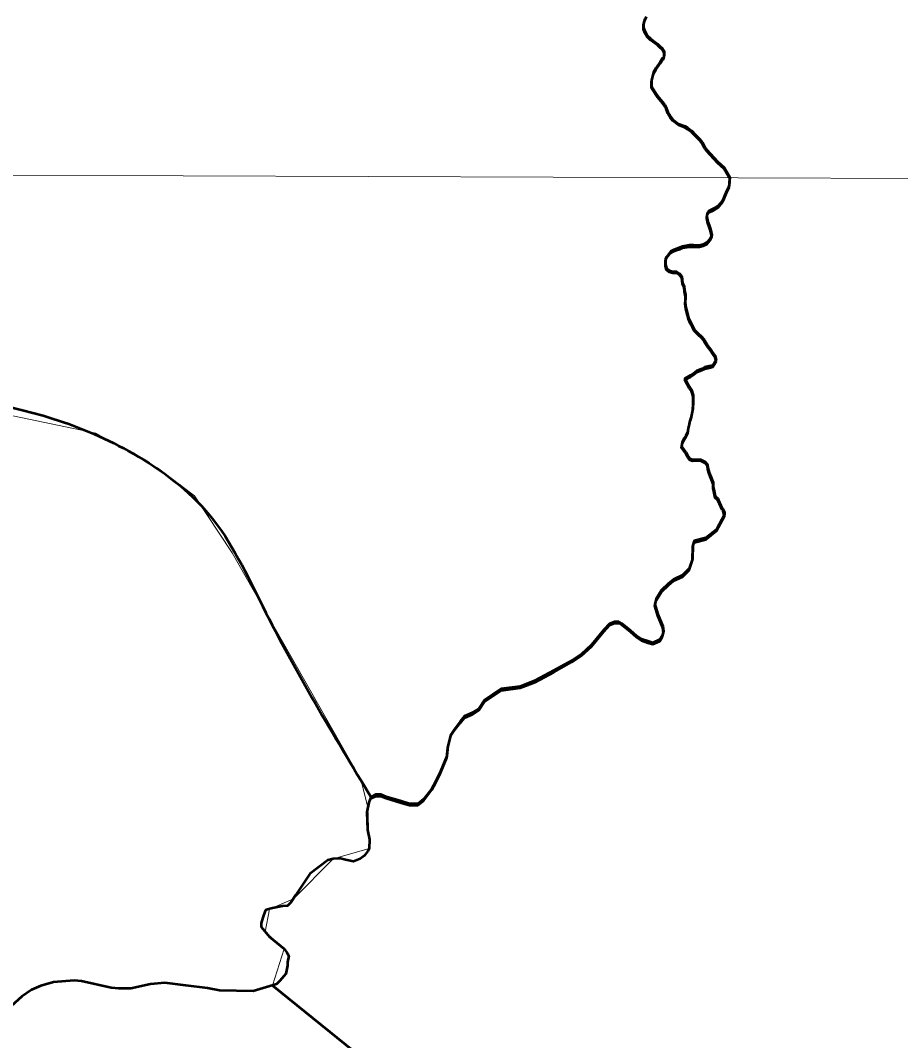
# Model space of a CAD drawing. Extents: x 553962 to 842807, y 8883888 to 9032388.
# Drawn here: x 813019 to 814569, y 9014576 to 9016374 of the extents above; entities that cross this region are included whole.
import ezdxf

# ---------------------------------------------------------------- set-up
doc = ezdxf.new("R2010")
doc.units = 0
doc.header["$LTSCALE"] = 200
for name, color, linetype, lineweight in [('1', 7, 'Continuous', 13), ('24', 7, 'Continuous', 25), ('28', 7, 'Continuous', 53), ('35', 7, 'Continuous', 13)]:
    doc.layers.add(name, color=color, linetype=linetype, lineweight=lineweight)

msp = doc.modelspace()

# ---------------------------------------------------------------- linework, layer by layer
at = {"layer": '1'}
msp.add_line((796984.6, 9016158.7), (833753.3, 9016026.3), dxfattribs=at)
at = {"layer": '24', "lineweight": 53}
for points in [[(814118.3, 9016376.3), (814115.9, 9016368.3), (814115.7, 9016363), (814116, 9016361.1), (814118.3, 9016354.5), (814122.5, 9016347.4), (814128.3, 9016341.6), (814140.4, 9016332.5), (814144.9, 9016328.6), (814148.5, 9016324.9), (814151.8, 9016320.1), (814152.3, 9016318.7), (814152.3, 9016312.2)], [(814152.3, 9016312.2), (814150.9, 9016308.2), (814149.4, 9016307.1), (814145.5, 9016300.6), (814137.6, 9016289.4), (814133.8, 9016282.4), (814129.8, 9016268), (814129.8, 9016258.5), (814130.5, 9016256.3), (814140.4, 9016240.8), (814149.5, 9016230.3), (814153.7, 9016224.8), (814155.8, 9016220.5), (814158.8, 9016212.3), (814163.2, 9016204.2), (814167.6, 9016199.3), (814177.3, 9016191.5), (814189, 9016187.1), (814194.1, 9016184.2), (814200.9, 9016179), (814206.8, 9016172.8), (814215.3, 9016164.7), (814219.3, 9016159.4), (814224.1, 9016150.5), (814227.3, 9016145.8), (814246.3, 9016125.2), (814257.7, 9016114.5), (814262.2, 9016107.7), (814267.9, 9016097.6), (814266.7, 9016082.4)], [(814266.7, 9016082.4), (814262.1, 9016072.7), (814257.9, 9016062.6), (814254.8, 9016056), (814247.6, 9016046.9), (814240, 9016042.2), (814236.4, 9016040.3), (814231.3, 9016038.3), (814227.8, 9016034.1), (814227.2, 9016027.6), (814229.1, 9016019), (814231.6, 9016012.8), (814234.1, 9016005.7), (814236.1, 9015995.5), (814233.5, 9015988.9), (814227.4, 9015982.3), (814221.2, 9015978.8), (814214.6, 9015977.3), (814209.5, 9015977.3), (814203.9, 9015977.4), (814196.8, 9015977.4), (814184.6, 9015975.4), (814180, 9015973.4), (814173.9, 9015971.4), (814169.3, 9015969.4), (814163.2, 9015966.4), (814156.5, 9015957.3), (814154.4, 9015952.7), (814154.4, 9015943.6), (814156.3, 9015936.9), (814160.9, 9015932.8), (814167.5, 9015931.2), (814174.1, 9015931.2), (814179.2, 9015927.6), (814183.2, 9015922.5), (814184.2, 9015917.4), (814184.7, 9015911.3), (814187.7, 9015905.7), (814188.1, 9015898.5), (814189.6, 9015889.9), (814189.6, 9015884.3), (814189.5, 9015877.1), (814190.5, 9015868), (814193.4, 9015856.7), (814195.4, 9015849.6), (814197.9, 9015843), (814201.9, 9015835.8), (814205.4, 9015829.2), (814213, 9015821.5), (814217.6, 9015817.4), (814222.1, 9015812.3), (814225.6, 9015806.1), (814229.2, 9015800.5), (814233.7, 9015794.4), (814238.2, 9015788.2), (814242.2, 9015782.6), (814243.7, 9015775.4), (814243.7, 9015775.4)], [(814243.7, 9015775.4), (814238.2, 9015765.9), (814231.5, 9015764.4), (814223.9, 9015762.4), (814218.8, 9015759.9), (814209.6, 9015756.4), (814204, 9015751.8), (814198.9, 9015748.3), (814188.5, 9015742.8), (814188.5, 9015742.8), (814188.6, 9015742.7)], [(814188.6, 9015742.7), (814192.6, 9015735.1), (814197.1, 9015727.9), (814200.6, 9015722.8), (814203.1, 9015713.6), (814203.6, 9015708.5), (814203.5, 9015700.9), (814202.9, 9015689.7), (814201.3, 9015681.1), (814199.8, 9015675), (814197.7, 9015668.3), (814196.1, 9015662.2), (814194.5, 9015655.1), (814194, 9015649.5), (814190.4, 9015641.9), (814187.3, 9015637.3), (814184.2, 9015630.8), (814183.7, 9015625.2), (814182.6, 9015624.1), (814182.6, 9015623.3)], [(814182.6, 9015623.3), (814184.1, 9015621.7), (814187.2, 9015617.6), (814190.2, 9015613), (814194.2, 9015606.3), (814197.7, 9015601.7), (814202.3, 9015599.7), (814208.9, 9015600.1), (814216.5, 9015600.1), (814224.7, 9015596), (814228.7, 9015591.3), (814229.2, 9015585.2), (814231.6, 9015577.1), (814234.6, 9015569.9), (814238.6, 9015559.2), (814238.6, 9015552.1), (814240.1, 9015543.9), (814242, 9015535.2), (814246.6, 9015531.2), (814249.6, 9015524.5), (814254.6, 9015513.9), (814254.6, 9015513.9), (814254.6, 9015513.9)], [(814254.6, 9015513.9), (814256, 9015511.6), (814258.4, 9015506.5), (814258.8, 9015503), (814244.5, 9015476.8), (814225.6, 9015461.8), (814205.2, 9015456.7), (814203, 9015449.3), (814202.3, 9015425.2), (814196.4, 9015407.7), (814184.7, 9015396), (814168.7, 9015388.7), (814159.9, 9015381.4), (814147.5, 9015369.7), (814138, 9015354.4), (814135.8, 9015344.9), (814141, 9015327.3), (814149.7, 9015306.1), (814151.2, 9015297.4), (814149, 9015289.3), (814144.6, 9015282.8), (814132.2, 9015276.9), (814123.4, 9015279.8), (814112.5, 9015283.5), (814103.7, 9015289.3), (814092.8, 9015298.8), (814077.5, 9015311.2), (814072.3, 9015314.2), (814065, 9015314.2), (814056.3, 9015310.5), (814046.1, 9015299.6), (814024.2, 9015273.3), (814005.9, 9015256.5), (813989.1, 9015245.5), (813957.8, 9015228), (813924.9, 9015210.4), (813898.6, 9015200.2)], [(813898.6, 9015200.2), (813865.1, 9015195.8), (813835.9, 9015176.1), (813825.7, 9015160.7), (813814, 9015153.4), (813800.8, 9015147.6), (813792.8, 9015138.1), (813782.6, 9015124.2), (813776.8, 9015115.4), (813771.6, 9015095), (813769.5, 9015077.5), (813758.5, 9015050.4), (813749.7, 9015032.2), (813743.2, 9015020.5), (813728.6, 9015001.5), (813718.4, 9014993.4), (813703.8, 9014993.4), (813689.2, 9014997.8), (813662.9, 9015005.8), (813653.4, 9015009.5), (813644.6, 9015009.5), (813635.9, 9015005.1), (813632.2, 9014995.6), (813628.6, 9014978.8), (813630, 9014947.4), (813633.7, 9014930.6), (813633, 9014914.5), (813630.8, 9014910.1), (813624.2, 9014901.4), (813616.9, 9014896.2), (813605.2, 9014891.9), (813591.4, 9014894.8), (813582.6, 9014897), (813569.5, 9014896.2), (813560, 9014894.1), (813528.6, 9014869.9), (813503.8, 9014832.7), (813495, 9014819.5), (813489.2, 9014813.7), (813480.4, 9014813), (813462.9, 9014809.3), (813451.2, 9014806.4), (813449.8, 9014804.9), (813445.4, 9014793.2), (813442.5, 9014783), (813442.5, 9014776.4), (813457.1, 9014758.9), (813483.3, 9014737.7), (813487.7, 9014731.1), (813491.4, 9014725.3), (813489.2, 9014714.3), (813489.2, 9014708.5), (813486.3, 9014693.9), (813475.3, 9014681.4), (813469.5, 9014675.6), (813428.6, 9014663.2), (813369.5, 9014664.6), (813348.3, 9014668.3), (813310.2, 9014673), (813273.1, 9014677.8), (813247.6, 9014675.6), (813213.3, 9014667.6), (813192.1, 9014667.6), (813178.3, 9014669), (813126.4, 9014680.7)], [(813126.4, 9014680.7), (813113.3, 9014682.2), (813076.8, 9014679.2), (813054.9, 9014672.7), (813038.1, 9014665.4), (813021.3, 9014653.7), (813002.4, 9014636.9)]]:
    msp.add_lwpolyline(points, dxfattribs=at)
at = {"layer": '28'}
msp.add_line((813636.8, 9015003.8), (813637.1, 9015003.1), dxfattribs=at)
for points in [[(814152.3, 9016309.6), (814152.3, 9016316), (814151.8, 9016317.5), (814148.5, 9016322.2), (814144.9, 9016326), (814140.4, 9016329.9), (814128.3, 9016339), (814122.5, 9016344.8), (814118.3, 9016351.8), (814116, 9016358.5), (814115.7, 9016360.4), (814115.9, 9016365.7), (814118.3, 9016373.6), (814121.2, 9016380.3)], [(814118.3, 9016376.3), (814115.9, 9016368.3), (814115.7, 9016363), (814116, 9016361.1), (814118.3, 9016354.5), (814122.5, 9016347.4), (814128.3, 9016341.6), (814140.4, 9016332.5), (814144.9, 9016328.6), (814148.5, 9016324.9), (814151.8, 9016320.1), (814152.3, 9016318.7), (814152.3, 9016312.2)], [(814152.3, 9016312.2), (814150.9, 9016308.2), (814149.4, 9016307.1), (814145.5, 9016300.6), (814137.6, 9016289.4), (814133.8, 9016282.4), (814129.8, 9016268), (814129.8, 9016258.5), (814130.5, 9016256.3), (814140.4, 9016240.8), (814149.5, 9016230.3), (814153.7, 9016224.8), (814155.8, 9016220.5), (814158.8, 9016212.3), (814163.2, 9016204.2), (814167.6, 9016199.3), (814177.3, 9016191.5), (814189, 9016187.1), (814194.1, 9016184.2), (814200.9, 9016179), (814206.8, 9016172.8), (814215.3, 9016164.7), (814219.3, 9016159.4), (814224.1, 9016150.5), (814227.3, 9016145.8), (814246.3, 9016125.2), (814257.7, 9016114.5), (814262.2, 9016107.7), (814267.9, 9016097.6), (814266.7, 9016082.4)], [(814266.7, 9016079.8), (814267.9, 9016095), (814262.2, 9016105.1), (814257.7, 9016111.9), (814246.3, 9016122.6), (814227.3, 9016143.2), (814224.1, 9016147.9), (814219.3, 9016156.8), (814215.3, 9016162.1), (814206.8, 9016170.2), (814200.9, 9016176.4), (814194.1, 9016181.5), (814189, 9016184.5), (814177.3, 9016188.9), (814167.6, 9016196.7), (814163.2, 9016201.6), (814158.8, 9016209.7), (814155.8, 9016217.9), (814153.7, 9016222.2), (814149.5, 9016227.7), (814140.4, 9016238.2), (814130.5, 9016253.7), (814129.8, 9016255.9), (814129.8, 9016265.4), (814133.8, 9016279.8), (814137.6, 9016286.7), (814145.5, 9016298), (814149.4, 9016304.5), (814150.9, 9016305.6), (814152.3, 9016309.6)], [(814266.7, 9016082.4), (814262.1, 9016072.7), (814257.9, 9016062.6), (814254.8, 9016056), (814247.6, 9016046.9), (814240, 9016042.2), (814236.4, 9016040.3), (814231.3, 9016038.3), (814227.8, 9016034.1), (814227.2, 9016027.6), (814229.1, 9016019), (814231.6, 9016012.8), (814234.1, 9016005.7), (814236.1, 9015995.5), (814233.5, 9015988.9), (814227.4, 9015982.3), (814221.2, 9015978.8), (814214.6, 9015977.3), (814209.5, 9015977.3), (814203.9, 9015977.4), (814196.8, 9015977.4), (814184.6, 9015975.4), (814180, 9015973.4), (814173.9, 9015971.4), (814169.3, 9015969.4), (814163.2, 9015966.4), (814156.5, 9015957.3), (814154.4, 9015952.7), (814154.4, 9015943.6), (814156.3, 9015936.9), (814160.9, 9015932.8), (814167.5, 9015931.2), (814174.1, 9015931.2), (814179.2, 9015927.6), (814183.2, 9015922.5), (814184.2, 9015917.4), (814184.7, 9015911.3), (814187.7, 9015905.7), (814188.1, 9015898.5), (814189.6, 9015889.9), (814189.6, 9015884.3), (814189.5, 9015877.1), (814190.5, 9015868), (814193.4, 9015856.7), (814195.4, 9015849.6), (814197.9, 9015843), (814201.9, 9015835.8), (814205.4, 9015829.2), (814213, 9015821.5), (814217.6, 9015817.4), (814222.1, 9015812.3), (814225.6, 9015806.1), (814229.2, 9015800.5), (814233.7, 9015794.4), (814238.2, 9015788.2), (814242.2, 9015782.6), (814243.7, 9015775.4), (814243.7, 9015775.4)], [(814243.7, 9015772.8), (814243.7, 9015772.8), (814242.2, 9015780), (814238.2, 9015785.6), (814233.7, 9015791.8), (814229.2, 9015797.9), (814225.6, 9015803.5), (814222.1, 9015809.6), (814217.6, 9015814.8), (814213, 9015818.9), (814205.4, 9015826.6), (814201.9, 9015833.2), (814197.9, 9015840.3), (814195.4, 9015847), (814193.4, 9015854.1), (814190.5, 9015865.3), (814189.5, 9015874.5), (814189.6, 9015881.6), (814189.6, 9015887.2), (814188.1, 9015895.9), (814187.7, 9015903), (814184.7, 9015908.7), (814184.2, 9015914.8), (814183.2, 9015919.9), (814179.2, 9015925), (814174.1, 9015928.6), (814167.5, 9015928.6), (814160.9, 9015930.2), (814156.3, 9015934.3), (814154.4, 9015940.9), (814154.4, 9015950.1), (814156.5, 9015954.7), (814163.2, 9015963.8), (814169.3, 9015966.8), (814173.9, 9015968.8), (814180, 9015970.8), (814184.6, 9015972.8), (814196.8, 9015974.8), (814203.9, 9015974.8), (814209.5, 9015974.7), (814214.6, 9015974.7), (814221.2, 9015976.2), (814227.4, 9015979.7), (814233.5, 9015986.3), (814236.1, 9015992.9), (814234.1, 9016003.1), (814231.6, 9016010.2), (814229.1, 9016016.3), (814227.2, 9016025), (814227.8, 9016031.5), (814231.3, 9016035.7), (814236.4, 9016037.7), (814240, 9016039.6), (814247.6, 9016044.2), (814254.8, 9016053.4), (814257.9, 9016060), (814262.1, 9016070.1), (814266.7, 9016079.8)], [(814243.7, 9015775.4), (814238.2, 9015765.9), (814231.5, 9015764.4), (814223.9, 9015762.4), (814218.8, 9015759.9), (814209.6, 9015756.4), (814204, 9015751.8), (814198.9, 9015748.3), (814188.5, 9015742.8), (814188.5, 9015742.8), (814188.6, 9015742.7)], [(814188.5, 9015740.1), (814188.5, 9015740.1), (814198.9, 9015745.7), (814204, 9015749.2), (814209.6, 9015753.8), (814218.8, 9015757.3), (814223.9, 9015759.8), (814231.5, 9015761.8), (814238.2, 9015763.3), (814243.7, 9015772.8)], [(814188.6, 9015742.7), (814192.6, 9015735.1), (814197.1, 9015727.9), (814200.6, 9015722.8), (814203.1, 9015713.6), (814203.6, 9015708.5), (814203.5, 9015700.9), (814202.9, 9015689.7), (814201.3, 9015681.1), (814199.8, 9015675), (814197.7, 9015668.3), (814196.1, 9015662.2), (814194.5, 9015655.1), (814194, 9015649.5), (814190.4, 9015641.9), (814187.3, 9015637.3), (814184.2, 9015630.8), (814183.7, 9015625.2), (814182.6, 9015624.1), (814182.6, 9015623.3)], [(814182.6, 9015621.5), (814183.7, 9015622.5), (814184.2, 9015628.1), (814187.3, 9015634.7), (814190.4, 9015639.3), (814194, 9015646.9), (814194.5, 9015652.5), (814196.1, 9015659.6), (814197.7, 9015665.7), (814199.8, 9015672.3), (814201.3, 9015678.4), (814202.9, 9015687.1), (814203.5, 9015698.3), (814203.6, 9015705.9), (814203.1, 9015711), (814200.6, 9015720.2), (814197.1, 9015725.3), (814192.6, 9015732.5), (814188.6, 9015740.1), (814188.5, 9015740.1)], [(814182.6, 9015623.3), (814184.1, 9015621.7), (814187.2, 9015617.6), (814190.2, 9015613), (814194.2, 9015606.3), (814197.7, 9015601.7), (814202.3, 9015599.7), (814208.9, 9015600.1), (814216.5, 9015600.1), (814224.7, 9015596), (814228.7, 9015591.3), (814229.2, 9015585.2), (814231.6, 9015577.1), (814234.6, 9015569.9), (814238.6, 9015559.2), (814238.6, 9015552.1), (814240.1, 9015543.9), (814242, 9015535.2), (814246.6, 9015531.2), (814249.6, 9015524.5), (814254.6, 9015513.9), (814256, 9015512.8)], [(814254.6, 9015511.3), (814249.6, 9015521.9), (814246.6, 9015528.5), (814242, 9015532.6), (814240.1, 9015541.3), (814238.6, 9015549.5), (814238.6, 9015556.6), (814234.6, 9015567.3), (814231.6, 9015574.5), (814229.2, 9015582.6), (814228.7, 9015588.7), (814224.7, 9015593.3), (814216.5, 9015597.5), (814208.9, 9015597.5), (814202.3, 9015597), (814197.7, 9015599.1), (814194.2, 9015603.7), (814190.2, 9015610.4), (814187.2, 9015615), (814184.1, 9015619.1), (814182.6, 9015620.7), (814182.6, 9015621.5)], [(813898.6, 9015197.6), (813924.9, 9015207.8), (813957.8, 9015225.3), (813989.1, 9015242.9), (814005.9, 9015253.8), (814024.2, 9015270.6), (814046.1, 9015297), (814056.3, 9015307.9), (814065, 9015311.6), (814072.3, 9015311.6), (814077.5, 9015308.6), (814092.8, 9015296.2), (814103.7, 9015286.7), (814112.5, 9015280.9), (814123.4, 9015277.2), (814132.2, 9015274.3), (814144.6, 9015280.1), (814149, 9015286.7), (814151.2, 9015294.8), (814149.7, 9015303.5), (814141, 9015324.7), (814135.8, 9015342.2), (814138, 9015351.7), (814147.5, 9015367.1), (814159.9, 9015378.8), (814168.7, 9015386.1), (814184.7, 9015393.4), (814196.4, 9015405.1), (814202.3, 9015422.6), (814203, 9015446.7), (814205.2, 9015454), (814225.6, 9015459.2), (814244.5, 9015474.2), (814258.8, 9015500.4), (814256, 9015509), (814256, 9015510.2), (814254.6, 9015511.3)], [(814258.8, 9015503), (814244.5, 9015476.8), (814225.6, 9015461.8), (814205.2, 9015456.7), (814203, 9015449.3), (814202.3, 9015425.2), (814196.4, 9015407.7), (814184.7, 9015396), (814168.7, 9015388.7), (814159.9, 9015381.4), (814147.5, 9015369.7), (814138, 9015354.4), (814135.8, 9015344.9), (814141, 9015327.3), (814149.7, 9015306.1), (814151.2, 9015297.4), (814149, 9015289.3), (814144.6, 9015282.8), (814132.2, 9015276.9), (814123.4, 9015279.8), (814112.5, 9015283.5), (814103.7, 9015289.3), (814092.8, 9015298.8), (814077.5, 9015311.2), (814072.3, 9015314.2), (814065, 9015314.2), (814056.3, 9015310.5), (814046.1, 9015299.6), (814024.2, 9015273.3), (814005.9, 9015256.5), (813989.1, 9015245.5), (813957.8, 9015228), (813924.9, 9015210.4), (813898.6, 9015200.2)], [(814256, 9015512.8), (814256, 9015511.6), (814258.4, 9015506.5), (814258.8, 9015503)], [(813898.6, 9015200.2), (813865.1, 9015195.8), (813835.9, 9015176.1), (813825.7, 9015160.7), (813814, 9015153.4), (813800.8, 9015147.6), (813792.8, 9015138.1), (813782.6, 9015124.2), (813776.8, 9015115.4), (813771.6, 9015095), (813769.5, 9015077.5), (813758.5, 9015050.4), (813749.7, 9015032.2), (813743.2, 9015020.5), (813728.6, 9015001.5), (813718.4, 9014993.4), (813703.8, 9014993.4), (813689.2, 9014997.8), (813662.9, 9015005.8), (813653.4, 9015009.5), (813644.6, 9015009.5), (813635.9, 9015005.1), (813632.2, 9014995.6), (813628.6, 9014978.8), (813630, 9014947.4), (813633.7, 9014930.6), (813633, 9014914.5), (813630.8, 9014910.1)], [(813637.1, 9015003.1), (813644.6, 9015006.9), (813653.4, 9015006.9), (813662.9, 9015003.2), (813689.2, 9014995.2), (813703.8, 9014990.8), (813718.4, 9014990.8), (813728.6, 9014998.8), (813743.2, 9015017.8), (813749.7, 9015029.5), (813758.5, 9015047.8), (813769.5, 9015074.8), (813771.6, 9015092.4), (813776.8, 9015112.8), (813782.6, 9015121.6), (813792.8, 9015135.5), (813800.8, 9015145), (813814, 9015150.8), (813825.7, 9015158.1), (813835.9, 9015173.5), (813865.1, 9015193.2), (813898.6, 9015197.6)], [(813630.8, 9014910.1), (813624.2, 9014901.4), (813616.9, 9014896.2), (813605.2, 9014891.9), (813591.4, 9014894.8), (813582.6, 9014897), (813569.5, 9014896.2), (813560, 9014894.1), (813528.6, 9014869.9), (813503.8, 9014832.7), (813495, 9014819.5), (813489.2, 9014813.7), (813480.4, 9014813), (813462.9, 9014809.3), (813451.2, 9014806.4), (813449.8, 9014804.9)], [(813449.8, 9014804.9), (813445.4, 9014793.2), (813442.5, 9014783), (813442.5, 9014776.4), (813457.1, 9014758.9), (813483.3, 9014737.7), (813487.7, 9014731.1), (813491.4, 9014725.3), (813489.2, 9014714.3), (813489.2, 9014708.5), (813486.3, 9014693.9), (813475.3, 9014681.4), (813469.5, 9014675.6), (813462.4, 9014673.4), (814264.7, 9014024.8), (814391.7, 9013884.9)]]:
    msp.add_lwpolyline(points, dxfattribs=at)
msp.add_spline([(812777.9, 9015724.1), (813076.7, 9015671.9), (813217.2, 9015610.4), (813351.8, 9015502), (813445.5, 9015340.9), (813636.8, 9015003.8)], degree=3, dxfattribs=at)
at = {"layer": '35'}
msp.add_lwpolyline([(814264.7, 9014024.8), (813462.4, 9014673.4), (813483.3, 9014737.7), (813449.8, 9014767.7), (813457.1, 9014807.8), (813499.4, 9014826.1), (813569.5, 9014896.2), (813633, 9014914.5), (813633, 9014914.5), (813630.4, 9014987.2), (813618.2, 9015036.4), (813391.4, 9015435.3), (813325.3, 9015535.8), (813260.3, 9015585.1), (813151.8, 9015646.2), (812783.2, 9015723.1)], dxfattribs=at)

doc.saveas('drawing.dxf')
